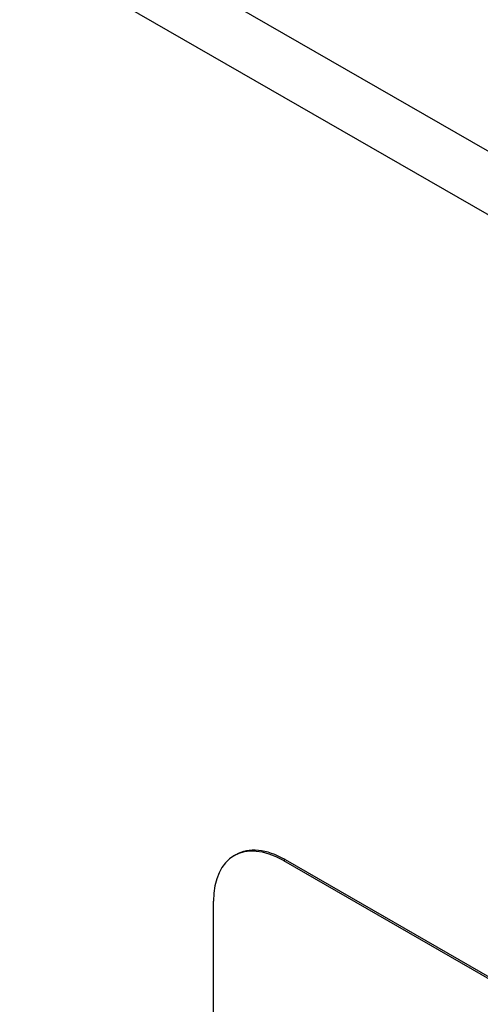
# Model space of a CAD drawing. Header units: inches. Extents: x 15 to 513, y 46 to 241.
# Tile 329 of 397: x 468.92 to 470.09, y 215.28 to 217.77. Entities that reach past the tile are written whole.
import ezdxf

# ---------------------------------------------------------------- set-up
doc = ezdxf.new("R2010")
doc.units = ezdxf.units.IN
doc.header["$MEASUREMENT"] = 0
doc.layers.add('Visible Edges(ANSI)', color=7, linetype='Continuous', lineweight=25)
doc.layers.add('Visible Tangent Edges(ANSI)', color=7, linetype='Continuous', lineweight=25)

msp = doc.modelspace()

# ---------------------------------------------------------------- linework, layer by layer
at = {"layer": 'Visible Edges(ANSI)'}
for p, q in [((469.4685, 215.6551), (469.4643, 215.6527)), ((469.589, 215.6404), (471.7104, 214.4188)), ((469.5933, 215.6429), (471.7146, 214.4213)), ((469.4123, 214.3115), (469.4123, 215.5378))]:
    msp.add_line(p, q, dxfattribs=at)
for centre, end_param in [((469.589, 215.436), 7.070517), ((469.5933, 215.4385), 6.283185)]:
    msp.add_ellipse(centre, major_axis=(-0.1248, 0.2166), ratio=0.578093, start_param=5.499721, end_param=end_param, dxfattribs=at)
at = {"layer": 'Visible Tangent Edges(ANSI)'}
for p, q in [((435.685, 237.2603), (473.5895, 215.4326)), ((473.5195, 215.3113), (435.615, 237.1391)), ((469.589, 215.6404), (469.5933, 215.6429))]:
    msp.add_line(p, q, dxfattribs=at)

doc.saveas('drawing.dxf')
